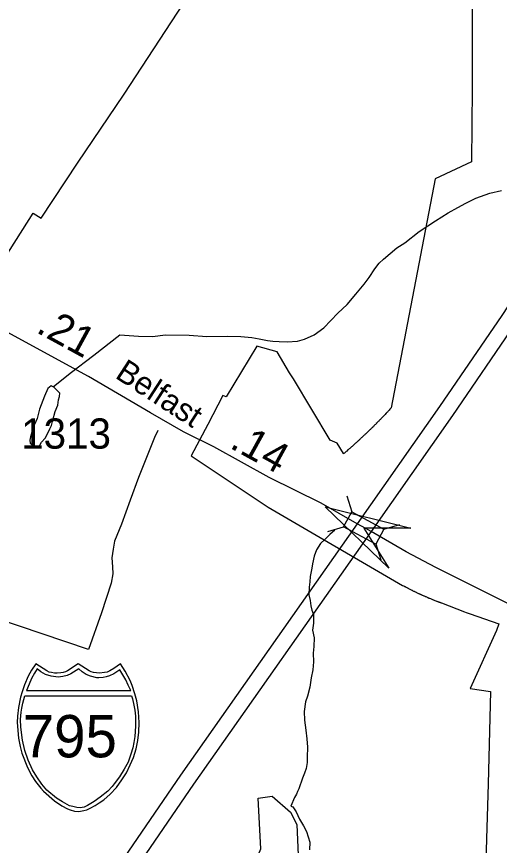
# Model space of a CAD drawing. Extents: x 2206922 to 2357709, y 510027 to 673830.
# Drawn here: x 2299644 to 2301643, y 611701 to 615129 of the extents above; entities that cross this region are included whole.
import ezdxf

# ---------------------------------------------------------------- set-up
doc = ezdxf.new("R2010")
doc.units = 0
for name, color, linetype in [('Exist Boundary Political City Limit New', 7, 'Continuous'), ('Exist Hydrographic Misc Water Feature', 7, 'Continuous'), ('Exist Hydrographic Pond Under 1500 Sq Ft', 7, 'Continuous'), ('Exist Road Non-System Type 51', 7, 'Continuous'), ('Exist Road Primary Interstate Divided Center Attributed', 7, 'Continuous'), ('Exist Road Primary Interstate Shield CELL', 7, 'Continuous'), ('Exist Road Primary Interstate Shield Number Label', 7, 'Continuous'), ('Exist Road Secondary Mileage Hundredths English Label', 7, 'Continuous'), ('Exist Road Secondary Structure Standard Bridge Attributed CELL', 7, 'Continuous'), ('Exist Road Secondary Structure Standard Bridge CELL', 7, 'Continuous'), ('Exist Road Secondary Type 51 Attributed', 7, 'Continuous'), ('Exist Road Secondary Type 51 Label', 7, 'Continuous'), ('Exist Road Secondary Type 51 Number Label', 7, 'Continuous'), ('Map Preparation Boundary City Limit Buffer Line', 7, 'Continuous')]:
    doc.layers.add(name, color=color, linetype=linetype)

msp = doc.modelspace()

# ---------------------------------------------------------------- linework, layer by layer
at = {"layer": 'Exist Boundary Political City Limit New'}
for points in [[(2301531.8, 615978.1), (2301530.2, 615000), (2301529.8, 614831.4), (2301527, 614527.5), (2301377.2, 614458.1), (2301194.8, 613509.9), (2301192.2, 613507.2), (2301190, 613504.8), (2301187, 613501.4), (2301186, 613500.4), (2301183.5, 613497.7), (2301181.2, 613495.2), (2301179, 613493), (2301176.8, 613490.6), (2301174.5, 613488.2), (2301173.8, 613487.4), (2301173, 613486.5), (2301170.2, 613483.6), (2301168, 613481.2), (2301165.8, 613478.9), (2301163.5, 613476.5), (2301161.2, 613474.2), (2301159, 613471.9), (2301156.8, 613469.6), (2301154.5, 613467.2), (2301152.2, 613464.9), (2301150, 613462.6), (2301147.8, 613460.2), (2301145.8, 613458.1), (2301143.2, 613455.6), (2301141, 613453.3), (2301138.8, 613451)], [(2299484.5, 613958.9), (2299712.8, 614316.3), (2299745.5, 614294.9), (2299896.2, 614523.1), (2300088.8, 614807.3), (2300481.8, 615408)], [(2301138.8, 613451), (2301136.5, 613448.8), (2301133.2, 613445.6), (2301132.5, 613444.7), (2301129.5, 613441.9), (2301127.2, 613439.6), (2301124.8, 613437), (2301122.8, 613435), (2301120.5, 613432.8), (2301119.5, 613431.9), (2301118.8, 613431), (2301115.8, 613428.2), (2301113.5, 613426), (2301111, 613423.4), (2301108.8, 613421.4), (2301106.5, 613419), (2301104.2, 613416.9), (2301101, 613413.7), (2301097.2, 613410.2), (2301095, 613407.9), (2301092.8, 613405.9), (2301090.2, 613403.6), (2301087.8, 613401.2), (2301085.5, 613399.1), (2301083.2, 613396.8), (2301080.8, 613394.5), (2301078.2, 613392.1), (2301076, 613390.2), (2301073.8, 613387.9), (2301071.2, 613385.8), (2301069, 613383.6), (2301066.5, 613381.4), (2301064.2, 613379.2), (2301061.8, 613377), (2301059.5, 613374.8), (2301057, 613372.6), (2301056.2, 613371.8), (2301055.2, 613371), (2301052.2, 613368.2), (2301050, 613366.1), (2301047.2, 613363.8), (2301044.5, 613361.2), (2301043.5, 613360.4), (2301042.8, 613359.6), (2301040.2, 613357.4), (2301037.8, 613355.3), (2301035.8, 613353.4), (2301033, 613350.9), (2301030.5, 613348.9), (2301029.8, 613348.1), (2301028.8, 613347.2), (2301025.8, 613344.7), (2301023.2, 613342.5), (2301020.8, 613340.4), (2301018.5, 613338.2), (2301017.2, 613337.2), (2301016, 613336.1), (2301011, 613331.9), (2301008.8, 613329.8), (2301006.2, 613327.7), (2301003.8, 613325.6), (2301001.2, 613323.5), (2300998.8, 613321.4), (2300997.8, 613320.5), (2300997, 613321.6), (2300971.2, 613364.2), (2300942.5, 613376.1), (2300789.8, 613630.2), (2300774.5, 613655.2), (2300722.5, 613742.4), (2300638, 613765.1), (2300512.2, 613555.8), (2300498.5, 613561.5), (2300436, 613442.1), (2300367.2, 613311.4), (2300685.5, 613100.3), (2301241.5, 612775.9), (2301246, 612774.6), (2301246.8, 612774.1), (2301249, 612772.9), (2301249.8, 612772.4), (2301250.5, 612772), (2301252.5, 612771), (2301254.5, 612769.9), (2301255.5, 612769.4), (2301256.5, 612768.9), (2301259.5, 612767.3), (2301262.2, 612765.8), (2301264.5, 612764.6), (2301265.5, 612764.2), (2301266.2, 612763.8), (2301269.2, 612762.2), (2301272, 612760.7), (2301277, 612758.2), (2301278, 612757.7), (2301280, 612756.7)], [(2301280, 612756.7), (2301281, 612756.2), (2301282, 612755.8), (2301284.8, 612754.2), (2301287.8, 612752.8), (2301289.8, 612751.8), (2301291.8, 612750.8), (2301294, 612749.8), (2301294.8, 612749.3), (2301295.8, 612748.9), (2301298.5, 612747.6), (2301299.8, 612747), (2301302.8, 612745.5), (2301305.8, 612744.1), (2301307.8, 612743.2), (2301308.8, 612742.8), (2301309.8, 612742.2), (2301311.8, 612741.3), (2301312.8, 612740.9), (2301313.8, 612740.4), (2301315.8, 612739.5), (2301317.8, 612738.6), (2301318.8, 612738.1), (2301319.8, 612737.7), (2301321.8, 612736.8), (2301322.5, 612736.4), (2301323.8, 612735.8), (2301326.8, 612734.5), (2301330, 612733), (2301331.2, 612732.5), (2301333.8, 612731.3), (2301334.8, 612730.9), (2301335.8, 612730.4), (2301337.8, 612729.6), (2301341, 612728.2), (2301344, 612726.9), (2301345, 612726.4), (2301346.2, 612725.9), (2301348.5, 612725), (2301350.2, 612724.2), (2301351.2, 612723.9), (2301352, 612723.5), (2301354, 612722.6), (2301357.2, 612721.3), (2301360.2, 612720.1), (2301363.2, 612718.9), (2301366.2, 612717.6), (2301368.5, 612716.7), (2301369.5, 612716.3), (2301370.5, 612716), (2301372.5, 612715.2), (2301375.5, 612713.9), (2301379.8, 612712.3), (2301382.5, 612711.2), (2301383.8, 612710.8), (2301384.5, 612710.4), (2301386.8, 612709.6), (2301387.8, 612709.2), (2301389, 612708.8), (2301391, 612708), (2301392, 612707.6), (2301393.2, 612707.2), (2301396.2, 612706.1), (2301399.2, 612704.9), (2301400.2, 612704.6), (2301401.2, 612704.2), (2301403.2, 612703.4), (2301497.8, 612667.3), (2301505, 612664.6), (2301522.2, 612658.5), (2301641, 612616.9), (2301630.5, 612589.4), (2301522.5, 612349.2), (2301606.2, 612336.6), (2301595.8, 611955.4), (2301583.2, 611498.7)]]:
    msp.add_lwpolyline(points, dxfattribs=at)
at = {"layer": 'Exist Hydrographic Misc Water Feature'}
for points in [[(2299795.3, 613597.4), (2299866.2, 613654), (2299963.4, 613729), (2300070.7, 613812.2), (2300148.8, 613806.9), (2300206.4, 613805.6), (2300260.5, 613812), (2300358.5, 613811), (2300432.2, 613806), (2300516.4, 613806.7), (2300572.4, 613805.6), (2300618.6, 613801.9), (2300648.5, 613796.1), (2300682.5, 613788.6), (2300704.5, 613786.9), (2300730.5, 613785.1), (2300764.6, 613783.5), (2300806.4, 613786.2), (2300836.5, 613794.2), (2300876.1, 613813), (2300915.7, 613841.1), (2300973.5, 613901.7), (2301012.7, 613938), (2301048.1, 613980.5), (2301083.6, 614022.6), (2301103.3, 614049.3), (2301126.9, 614085.5), (2301144.9, 614109.5), (2301162.8, 614125.5), (2301218.1, 614172.3), (2301251.8, 614192.8), (2301311.4, 614239.4), (2301378.7, 614284), (2301430.4, 614316.4), (2301470.3, 614338.7), (2301504, 614357.2), (2301545.6, 614377.7), (2301603.4, 614398.2), (2301651.2, 614408.8)], [(2299795.3, 613597.4), (2299786.9, 613601.1), (2299772.9, 613591), (2299759.6, 613558.9), (2299738.1, 613504.6), (2299728.4, 613466.7), (2299711, 613426.3), (2299707.1, 613410.3), (2299701.4, 613390.5), (2299699.3, 613376.2), (2299699.9, 613364.4), (2299715.9, 613350.6), (2299734, 613346.7), (2299747.5, 613369), (2299761.6, 613385.1), (2299771.5, 613403.1), (2299781.1, 613423.1), (2299788.5, 613437.4), (2299794.2, 613459.2), (2299804.1, 613495.5), (2299814.1, 613521.6), (2299817.6, 613543.3), (2299821.3, 613557.8), (2299823.2, 613571.7), (2299809.4, 613585.5), (2299799.2, 613595.2), (2299795.3, 613597.4)], [(2300961, 613004.1), (2300940.9, 612986.1), (2300921.2, 612967.5), (2300901.7, 612949.4), (2300885.7, 612923.4), (2300875.9, 612897.3), (2300868.5, 612865.2), (2300866.3, 612847.3), (2300858.9, 612813.1), (2300857.4, 612791), (2300855.4, 612769), (2300853.5, 612737.3), (2300859.7, 612713.2), (2300862.2, 612691.3), (2300866.3, 612673.3), (2300872.6, 612655.3), (2300873, 612619.6), (2300869.3, 612591.3), (2300875.9, 612559.5), (2300874, 612523.3), (2300872.4, 612495.5), (2300872.8, 612459.4), (2300870.8, 612427.2), (2300863.6, 612393.5), (2300858.1, 612355.3), (2300848.4, 612317.5), (2300840.4, 612295.2), (2300834.9, 612255), (2300835.3, 612219.2), (2300841.6, 612177.4), (2300846.2, 612141.4), (2300848.2, 612107.4), (2300847.2, 612065.4), (2300847.4, 612043.5), (2300843.3, 612019.4), (2300835.7, 611999.4), (2300827.7, 611979.1), (2300812.7, 611935.1), (2300806.6, 611923.1), (2300802.7, 611913.1), (2300794.9, 611898.9), (2300779.1, 611862.8)], [(2300779.1, 611862.8), (2300787.1, 611860.7), (2300801.5, 611839.1), (2300815.6, 611809.4), (2300832.2, 611781.3), (2300843.9, 611757.7), (2300858.7, 611713.7), (2300856.8, 611682)]]:
    msp.add_lwpolyline(points, dxfattribs=at)
at = {"layer": 'Exist Hydrographic Pond Under 1500 Sq Ft'}
msp.add_lwpolyline([(2300844.9, 611063.6), (2300711, 611137), (2300677, 611171.7), (2300632.9, 611386.5), (2300532, 611467.7), (2300406.9, 611525), (2300363.9, 611585.6), (2300363.9, 611634.9), (2300421.9, 611666.7), (2300638.9, 611646), (2300655.1, 611686), (2300644, 611895.6), (2300702, 611904.5), (2300777.9, 611838.6), (2300803.9, 611787.2), (2300815, 611531.7), (2300882.9, 611390.1), (2300984, 611292.4), (2300985, 611174.3), (2300844.9, 611063.6)], dxfattribs=at)
at = {"layer": 'Exist Road Non-System Type 51'}
msp.add_lwpolyline([(2300228.2, 613416.6), (2300214.8, 613387.7), (2300148.9, 613222.2), (2300113.7, 613128.4), (2300078.6, 613028.8), (2300049.3, 612958.5), (2300043.5, 612926.2), (2300037.6, 612889.6), (2300040.5, 612853), (2300042, 612823.7), (2300036.1, 612785.6), (2299995.9, 612662.5), (2299941, 612511.6), (2298985, 612833.9)], dxfattribs=at)
at = {"layer": 'Exist Road Primary Interstate Divided Center Attributed'}
for points in [[(2302433.5, 617456.9), (2302442.9, 616905.6), (2302436.6, 616409.7), (2302420.9, 616111.6), (2302386.4, 615782.1), (2302326.8, 615471.4), (2302235.9, 615110.6), (2302160.6, 614878.3), (2302006.9, 614508), (2301828, 614159.7), (2301652.4, 613893), (2301395.1, 613516.4), (2301053.9, 613030.6)], [(2302499.2, 617454.8), (2302508.5, 616905.7), (2302502.2, 616407.6), (2302486.4, 616106.5), (2302451.4, 615772.5), (2302390.9, 615457.2), (2302299, 615092.4), (2302222.2, 614855.6), (2302066.4, 614480.4), (2301884.8, 614126.6), (2301706.9, 613856.4), (2301449.1, 613479), (2301111.8, 612998.5)], [(2301053.9, 613030.6), (2300322.2, 611991.3), (2299619.5, 610965.1), (2299232.7, 610410.4), (2298844.5, 609852.1)], [(2301111.8, 612998.5), (2300376.1, 611953.9), (2299673.5, 610927.8), (2299286.6, 610372.9), (2298862.1, 609753.4)]]:
    msp.add_lwpolyline(points, dxfattribs=at)
at = {"layer": 'Exist Road Primary Interstate Shield CELL'}
for points in [[(2299899.5, 611841.1), (2299909, 611842), (2299921.7, 611844.5), (2299934.1, 611848.5), (2299948.2, 611854.8), (2299969.1, 611866.3), (2299985.8, 611876.2), (2300005.2, 611889.1), (2300031.3, 611912.9), (2300057.3, 611940.3), (2300080.3, 611971.3), (2300098.6, 612000.3), (2300114.6, 612033.5), (2300128.1, 612064.4), (2300138.8, 612099.7), (2300145.8, 612134), (2300149.4, 612169.6), (2300151.8, 612209.2), (2300149.1, 612253.8), (2300141.3, 612299.3), (2300134.1, 612327.7), (2300123, 612361.6), (2300114, 612383.3), (2300093.2, 612421.7), (2300074.4, 612451.3), (2300047.2, 612432.2), (2300029.5, 612422.7), (2300018.6, 612417.8), (2300007.5, 612415.7), (2299987, 612413.2), (2299974.1, 612413.8), (2299962.1, 612416.5), (2299952, 612418.7), (2299943.8, 612422.7), (2299899.5, 612451.3), (2299855.2, 612422.7), (2299846, 612418.5), (2299836.5, 612416.5), (2299827.3, 612413.9), (2299812.2, 612413.2), (2299800.6, 612413.6), (2299788.7, 612415.7), (2299779.4, 612417.6), (2299768.8, 612422.7), (2299723.7, 612451.3), (2299706, 612425.6), (2299691.5, 612400.2), (2299676.2, 612364.3), (2299666.6, 612336.5), (2299659.8, 612313.6), (2299651.5, 612271.6), (2299647.2, 612235.1), (2299646.4, 612209.2), (2299651.2, 612144.7), (2299658.2, 612110.4), (2299665.4, 612082.6), (2299689.3, 612022.5), (2299707.2, 611988.9), (2299722.6, 611964.7), (2299744.2, 611937.6), (2299755.9, 611924.6), (2299800.7, 611885.4), (2299830.6, 611865), (2299854.5, 611852.1), (2299865.8, 611847.8), (2299883.4, 611842.9)], [(2299729.1, 612430.6), (2299718.1, 612413.7), (2299705.4, 612390.8), (2299695.3, 612367.2), (2299684.9, 612341), (2300116.5, 612340.8), (2300106.5, 612363.3), (2300095.7, 612385.8), (2300084.4, 612406.4), (2300070.7, 612426.3), (2300046.5, 612411), (2300028.9, 612402.7), (2300014.7, 612397.8), (2300002.7, 612395.1), (2299984.1, 612393.6), (2299975.8, 612394.1), (2299949.9, 612400), (2299932.3, 612407.2), (2299915.6, 612418.3), (2299902.1, 612431), (2299867.9, 612410.3), (2299852.8, 612403.7), (2299835.3, 612399.2), (2299816.2, 612396.8), (2299786.8, 612400), (2299763.7, 612408), (2299743.8, 612418.3)], [(2300119, 612319.5), (2300123.7, 612307.4), (2300130, 612280.3), (2300133.4, 612259.5), (2300136.8, 612235.5), (2300135.6, 612194.3), (2300133.6, 612151.8), (2300129.7, 612126.5), (2300124.5, 612103.6), (2300117.3, 612078.2), (2300105.8, 612044.3), (2300089.9, 612015.7), (2300070, 611983.8), (2300048.5, 611956), (2300039.2, 611944.4), (2300021.5, 611925.7), (2299989.3, 611899.9), (2299965.7, 611882.3), (2299937.6, 611865.7), (2299923.2, 611859.3), (2299906.6, 611855.8), (2299892.9, 611856.8), (2299876.2, 611861.2), (2299862.8, 611864.9), (2299833.4, 611880.8), (2299809.5, 611896.7), (2299769.7, 611929.3), (2299748.3, 611954.5), (2299728.2, 611983.8), (2299710.4, 612013.9), (2299691.3, 612053.6), (2299677.8, 612093.5), (2299668.1, 612136.6), (2299661.5, 612189.2), (2299660.7, 612221.3), (2299662.7, 612252.1), (2299665.6, 612268.3), (2299669.5, 612288.4), (2299677.4, 612319.3)]]:
    msp.add_lwpolyline(points, close=True, dxfattribs=at)
at = {"layer": 'Exist Road Secondary Structure Standard Bridge Attributed CELL'}
msp.add_lwpolyline([(2301185.3, 612847.6), (2300921.6, 613101), (2301276.7, 613013.4), (2301081.7, 613012.7)], close=True, dxfattribs=at)
at = {"layer": 'Exist Road Secondary Structure Standard Bridge CELL'}
for p, q in [((2301011.9, 613146.9), (2301031.6, 613080.8)), ((2300932, 612998.9), (2300998.1, 613018.6)), ((2301164.4, 613008.7), (2301230.5, 613028.5)), ((2301131.7, 612948), (2301151.5, 612881.9))]:
    msp.add_line(p, q, dxfattribs=at)
msp.add_lwpolyline([(2301031.6, 613080.8), (2301164.6, 613009), (2301131.1, 612946.9), (2300998.1, 613018.6)], close=True, dxfattribs=at)
at = {"layer": 'Exist Road Secondary Type 51 Attributed'}
for points in [[(2301053.9, 613030.6), (2300905.2, 613116.8), (2300689.8, 613222.8), (2300460.9, 613349.3), (2300334.4, 613410.8), (2300197.7, 613489.5), (2299941.4, 613639.9), (2299589.8, 613831.8), (2299409.6, 613951.4), (2299297.5, 614021.3), (2299217.4, 614085.3)], [(2301111.8, 612998.5), (2301089.5, 613011), (2301053.9, 613030.6)], [(2302741.3, 612216.8), (2302608, 612265), (2302327.8, 612374.1), (2302051.4, 612510.8), (2301639.2, 612720.3), (2301379.5, 612850.3), (2301256.4, 612915.2), (2301111.8, 612998.5)]]:
    msp.add_lwpolyline(points, dxfattribs=at)
at = {"layer": 'Map Preparation Boundary City Limit Buffer Line'}
for points in [[(2301531.8, 615978.1), (2301530.2, 615000), (2301529.8, 614831.4), (2301527, 614527.5), (2301377.2, 614458.1), (2301194.8, 613509.9), (2301192.2, 613507.2), (2301190, 613504.8), (2301187, 613501.4), (2301186, 613500.4), (2301183.5, 613497.7), (2301181.2, 613495.2), (2301179, 613493), (2301176.8, 613490.6), (2301174.5, 613488.2), (2301173.8, 613487.4), (2301173, 613486.5), (2301170.2, 613483.6), (2301168, 613481.2), (2301165.8, 613478.9), (2301163.5, 613476.5), (2301161.2, 613474.2), (2301159, 613471.9), (2301156.8, 613469.6), (2301154.5, 613467.2), (2301152.2, 613464.9), (2301150, 613462.6), (2301147.8, 613460.2), (2301145.8, 613458.1), (2301143.2, 613455.6), (2301141, 613453.3), (2301138.8, 613451)], [(2299484.5, 613958.9), (2299712.8, 614316.3), (2299745.5, 614294.9), (2299896.2, 614523.1), (2300088.8, 614807.3), (2300481.8, 615408)], [(2301138.8, 613451), (2301136.5, 613448.8), (2301133.2, 613445.6), (2301132.5, 613444.7), (2301129.5, 613441.9), (2301127.2, 613439.6), (2301124.8, 613437), (2301122.8, 613435), (2301120.5, 613432.8), (2301119.5, 613431.9), (2301118.8, 613431), (2301115.8, 613428.2), (2301113.5, 613426), (2301111, 613423.4), (2301108.8, 613421.4), (2301106.5, 613419), (2301104.2, 613416.9), (2301101, 613413.7), (2301097.2, 613410.2), (2301095, 613407.9), (2301092.8, 613405.9), (2301090.2, 613403.6), (2301087.8, 613401.2), (2301085.5, 613399.1), (2301083.2, 613396.8), (2301080.8, 613394.5), (2301078.2, 613392.1), (2301076, 613390.2), (2301073.8, 613387.9), (2301071.2, 613385.8), (2301069, 613383.6), (2301066.5, 613381.4), (2301064.2, 613379.2), (2301061.8, 613377), (2301059.5, 613374.8), (2301057, 613372.6), (2301056.2, 613371.8), (2301055.2, 613371), (2301052.2, 613368.2), (2301050, 613366.1), (2301047.2, 613363.8), (2301044.5, 613361.2), (2301043.5, 613360.4), (2301042.8, 613359.6), (2301040.2, 613357.4), (2301037.8, 613355.3), (2301035.8, 613353.4), (2301033, 613350.9), (2301030.5, 613348.9), (2301029.8, 613348.1), (2301028.8, 613347.2), (2301025.8, 613344.7), (2301023.2, 613342.5), (2301020.8, 613340.4), (2301018.5, 613338.2), (2301017.2, 613337.2), (2301016, 613336.1), (2301011, 613331.9), (2301008.8, 613329.8), (2301006.2, 613327.7), (2301003.8, 613325.6), (2301001.2, 613323.5), (2300998.8, 613321.4), (2300997.8, 613320.5), (2300997, 613321.6), (2300971.2, 613364.2), (2300942.5, 613376.1), (2300789.8, 613630.2), (2300774.5, 613655.2), (2300722.5, 613742.4), (2300638, 613765.1), (2300512.2, 613555.8), (2300498.5, 613561.5), (2300436, 613442.1), (2300367.2, 613311.4), (2300685.5, 613100.3), (2301241.5, 612775.9), (2301246, 612774.6), (2301246.8, 612774.1), (2301249, 612772.9), (2301249.8, 612772.4), (2301250.5, 612772), (2301252.5, 612771), (2301254.5, 612769.9), (2301255.5, 612769.4), (2301256.5, 612768.9), (2301259.5, 612767.3), (2301262.2, 612765.8), (2301264.5, 612764.6), (2301265.5, 612764.2), (2301266.2, 612763.8), (2301269.2, 612762.2), (2301272, 612760.7), (2301277, 612758.2), (2301278, 612757.7), (2301280, 612756.7)], [(2301280, 612756.7), (2301281, 612756.2), (2301282, 612755.8), (2301284.8, 612754.2), (2301287.8, 612752.8), (2301289.8, 612751.8), (2301291.8, 612750.8), (2301294, 612749.8), (2301294.8, 612749.3), (2301295.8, 612748.9), (2301298.5, 612747.6), (2301299.8, 612747), (2301302.8, 612745.5), (2301305.8, 612744.1), (2301307.8, 612743.2), (2301308.8, 612742.8), (2301309.8, 612742.2), (2301311.8, 612741.3), (2301312.8, 612740.9), (2301313.8, 612740.4), (2301315.8, 612739.5), (2301317.8, 612738.6), (2301318.8, 612738.1), (2301319.8, 612737.7), (2301321.8, 612736.8), (2301322.5, 612736.4), (2301323.8, 612735.8), (2301326.8, 612734.5), (2301330, 612733), (2301331.2, 612732.5), (2301333.8, 612731.3), (2301334.8, 612730.9), (2301335.8, 612730.4), (2301337.8, 612729.6), (2301341, 612728.2), (2301344, 612726.9), (2301345, 612726.4), (2301346.2, 612725.9), (2301348.5, 612725), (2301350.2, 612724.2), (2301351.2, 612723.9), (2301352, 612723.5), (2301354, 612722.6), (2301357.2, 612721.3), (2301360.2, 612720.1), (2301363.2, 612718.9), (2301366.2, 612717.6), (2301368.5, 612716.7), (2301369.5, 612716.3), (2301370.5, 612716), (2301372.5, 612715.2), (2301375.5, 612713.9), (2301379.8, 612712.3), (2301382.5, 612711.2), (2301383.8, 612710.8), (2301384.5, 612710.4), (2301386.8, 612709.6), (2301387.8, 612709.2), (2301389, 612708.8), (2301391, 612708), (2301392, 612707.6), (2301393.2, 612707.2), (2301396.2, 612706.1), (2301399.2, 612704.9), (2301400.2, 612704.6), (2301401.2, 612704.2), (2301403.2, 612703.4), (2301497.8, 612667.3), (2301505, 612664.6), (2301522.2, 612658.5), (2301641, 612616.9), (2301630.5, 612589.4), (2301522.5, 612349.2), (2301606.2, 612336.6), (2301595.8, 611955.4), (2301583.2, 611498.7)]]:
    msp.add_lwpolyline(points, dxfattribs=at)

# ---------------------------------------------------------------- texts
at = {"layer": 'Exist Road Primary Interstate Shield Number Label'}
msp.add_text('795', height=175, dxfattribs=at).set_placement((2299668.9, 612064.9))
at = {"layer": 'Exist Road Secondary Mileage Hundredths English Label'}
for s, rotation, p in [('.21', 331.3698, (2299720.2, 613825.2)), ('.14', 331.0803, (2300521.8, 613347.3))]:
    msp.add_text(s, height=125, rotation=rotation, dxfattribs=at).set_placement(p)
at = {"layer": 'Exist Road Secondary Type 51 Label'}
msp.add_text('Belfast', height=95, rotation=326.9857, dxfattribs=at).set_placement((2300047.4, 613637.1))
at = {"layer": 'Exist Road Secondary Type 51 Number Label'}
msp.add_text('1313', height=125, dxfattribs=at).set_placement((2299662.8, 613341.7))

doc.saveas('drawing.dxf')
